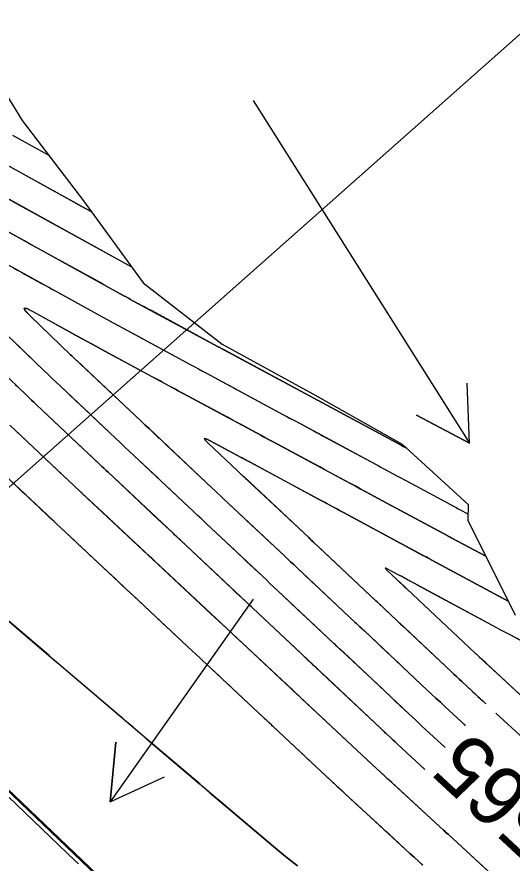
# Model space of a CAD drawing. Extents: x 954385 to 988206, y 1868364 to 1924553.
# Drawn here: x 955583.4 to 955633.1, y 1923192.5 to 1923277.3 of the extents above; entities that cross this region are included whole.
import ezdxf

# ---------------------------------------------------------------- set-up
doc = ezdxf.new("R2010")
doc.units = 0
for name, color, linetype in [('1', 7, 'Continuous'), ('Default', 7, 'Continuous'), ('Ex_Contour Labels', 7, 'Continuous'), ('Ex_Major Contours', 7, 'Continuous'), ('Ex_Minor Contours', 7, 'Continuous'), ('Perimeter', 7, 'Continuous'), ('Slopes', 7, 'Continuous')]:
    doc.layers.add(name, color=color, linetype=linetype)

msp = doc.modelspace()

# ---------------------------------------------------------------- linework, layer by layer
msp.add_lwpolyline([(955582.529, 1923199.137), (955589.299, 1923192.682), (955589.338, 1923192.646), (955589.376, 1923192.609), (955589.415, 1923192.573), (955589.454, 1923192.537), (955589.608, 1923192.391)])
at = {"layer": '1'}
for points in [[(955578.517, 1923275.725), (955583.938, 1923266.915), (955590.081, 1923258.865), (955596.066, 1923250.649), (955604.015, 1923244.495), (955613.092, 1923239.527), (955622.079, 1923234.465), (955628.693, 1923228.432), (955628.634, 1923226.847), (955633.386, 1923217.335)], [(955582.989, 1923265.447), (955586.562, 1923263.476)], [(955581.411, 1923263.003), (955590.863, 1923257.791)], [(955579.833, 1923260.56), (955594.897, 1923252.253)], [(955577.394, 1923258.591), (955594.137, 1923249.359), (955594.367, 1923249.232), (955594.598, 1923249.106), (955594.828, 1923248.981), (955595.059, 1923248.856), (955603.619, 1923244.234), (955603.668, 1923244.208), (955603.716, 1923244.182), (955603.765, 1923244.155), (955603.814, 1923244.129), (955612.775, 1923239.307), (955613.203, 1923239.077), (955621.95, 1923234.369), (955622.1, 1923234.288), (955622.368, 1923234.144), (955622.523, 1923234.061)], [(955575.845, 1923256.132), (955591.421, 1923247.543), (955591.975, 1923247.238), (955592.53, 1923246.935), (955593.085, 1923246.632), (955593.641, 1923246.331), (955600.877, 1923242.425), (955601.262, 1923242.217), (955601.648, 1923242.009), (955602.034, 1923241.801), (955602.42, 1923241.593), (955610.106, 1923237.457), (955610.442, 1923237.276), (955610.778, 1923237.096), (955611.113, 1923236.915), (955611.449, 1923236.734), (955619.387, 1923232.462), (955619.647, 1923232.322), (955619.907, 1923232.182), (955620.166, 1923232.043), (955620.426, 1923231.903), (955621.465, 1923231.344), (955621.724, 1923231.205), (955621.984, 1923231.065), (955622.243, 1923230.925), (955622.503, 1923230.785), (955627.347, 1923228.179), (955627.478, 1923228.108), (955627.609, 1923228.038), (955627.74, 1923227.967), (955627.871, 1923227.897), (955628.657, 1923227.474)], [(955626.371, 1923204.058), (955624.048, 1923206.212), (955623.717, 1923206.52), (955623.385, 1923206.828), (955623.055, 1923207.137), (955622.724, 1923207.447), (955616.163, 1923213.606), (955616.093, 1923213.672), (955616.024, 1923213.737), (955615.45, 1923214.276), (955615.389, 1923214.334), (955615.328, 1923214.391), (955615.267, 1923214.448), (955615.206, 1923214.505), (955609.599, 1923219.771), (955609.201, 1923220.145), (955608.804, 1923220.518), (955608.407, 1923220.891), (955608.009, 1923221.264), (955602.404, 1923226.529), (955601.96, 1923226.947), (955601.515, 1923227.364), (955601.071, 1923227.782), (955600.626, 1923228.199), (955595.159, 1923233.334), (955594.692, 1923233.772), (955594.226, 1923234.211), (955593.76, 1923234.65), (955593.294, 1923235.088), (955587.755, 1923240.306), (955587.351, 1923240.687), (955586.948, 1923241.069), (955586.546, 1923241.453), (955586.145, 1923241.837), (955572.906, 1923254.548)], [(955624.331, 1923201.859), (955621.606, 1923204.385), (955621.461, 1923204.52), (955621.317, 1923204.655), (955621.172, 1923204.79), (955621.028, 1923204.925), (955614.055, 1923211.471), (955613.995, 1923211.527), (955613.422, 1923212.066), (955613.341, 1923212.142), (955613.26, 1923212.218), (955613.179, 1923212.294), (955613.099, 1923212.37), (955607.071, 1923218.03), (955606.903, 1923218.187), (955606.736, 1923218.345), (955606.568, 1923218.502), (955606.4, 1923218.66), (955599.816, 1923224.845), (955599.631, 1923225.018), (955599.447, 1923225.191), (955599.262, 1923225.365), (955599.078, 1923225.538), (955592.57, 1923231.65), (955592.364, 1923231.844), (955592.158, 1923232.038), (955591.952, 1923232.231), (955591.746, 1923232.425), (955585.352, 1923238.448), (955585.115, 1923238.672), (955584.879, 1923238.896), (955584.644, 1923239.12), (955584.409, 1923239.345), (955571.186, 1923252.04)], [(955628.411, 1923206.257), (955626.328, 1923208.189), (955625.891, 1923208.595), (955625.454, 1923209.002), (955625.018, 1923209.409), (955624.583, 1923209.817), (955618.271, 1923215.742), (955618.216, 1923215.794), (955618.162, 1923215.845), (955618.107, 1923215.896), (955618.053, 1923215.947), (955617.479, 1923216.487), (955617.397, 1923216.564), (955617.314, 1923216.641), (955611.492, 1923222.109), (955611.182, 1923222.4), (955610.872, 1923222.691), (955610.563, 1923222.982), (955610.253, 1923223.272), (955604.152, 1923229.003), (955603.868, 1923229.27), (955603.583, 1923229.537), (955603.299, 1923229.804), (955603.015, 1923230.072), (955596.707, 1923235.996), (955596.501, 1923236.19), (955596.294, 1923236.384), (955596.088, 1923236.578), (955595.882, 1923236.772), (955589.224, 1923243.043), (955589.12, 1923243.142), (955589.015, 1923243.241), (955588.911, 1923243.34), (955588.807, 1923243.44), (955584.766, 1923247.32), (955584.253, 1923247.856), (955584.133, 1923248.103), (955584.405, 1923248.062), (955585.069, 1923247.732), (955588.706, 1923245.727), (955589.584, 1923245.244), (955590.463, 1923244.763), (955591.342, 1923244.284), (955592.223, 1923243.807), (955599.063, 1923240.114), (955599.321, 1923239.975), (955599.58, 1923239.836), (955599.838, 1923239.696), (955600.097, 1923239.557), (955607.873, 1923235.373), (955608.291, 1923235.148), (955608.709, 1923234.923), (955609.127, 1923234.698), (955609.545, 1923234.473), (955616.828, 1923230.553), (955617.333, 1923230.281), (955617.838, 1923230.009), (955618.344, 1923229.738), (955618.849, 1923229.466), (955620.879, 1923228.373), (955621.386, 1923228.101), (955621.893, 1923227.828), (955622.4, 1923227.555), (955622.906, 1923227.283), (955626.634, 1923225.277), (955626.734, 1923225.223), (955626.935, 1923225.115), (955627.035, 1923225.061), (955630.441, 1923223.229)], [(955582.7, 1923236.372), (955589.772, 1923229.733), (955589.822, 1923229.686), (955589.873, 1923229.638), (955589.924, 1923229.59), (955589.975, 1923229.542), (955597.099, 1923222.882), (955597.257, 1923222.734), (955604.426, 1923216.03), (955604.538, 1923215.924), (955610.988, 1923209.894), (955611.052, 1923209.835), (955611.785, 1923209.149), (955611.79, 1923209.144), (955619.084, 1923202.328), (955619.103, 1923202.311), (955626.212, 1923195.777), (955626.335, 1923195.664), (955626.458, 1923195.551), (955626.58, 1923195.438), (955626.703, 1923195.325), (955633.269, 1923189.281)], [(955630.452, 1923208.456), (955628.056, 1923210.677), (955627.789, 1923210.926), (955627.522, 1923211.174), (955627.255, 1923211.423), (955626.989, 1923211.673), (955620.379, 1923217.878), (955620.304, 1923217.948), (955620.23, 1923218.018), (955620.156, 1923218.087), (955620.082, 1923218.157), (955619.508, 1923218.697), (955619.422, 1923218.777), (955613.192, 1923224.628), (955613.066, 1923224.746), (955612.941, 1923224.864), (955612.815, 1923224.982), (955612.689, 1923225.1), (955605.761, 1923231.607), (955605.542, 1923231.814), (955602.616, 1923234.562), (955602.296, 1923234.889), (955602.22, 1923235.04), (955602.388, 1923235.016), (955602.799, 1923234.817), (955606.48, 1923232.836), (955606.802, 1923232.663), (955615.359, 1923228.057), (955615.565, 1923227.947), (955615.77, 1923227.836), (955615.975, 1923227.726), (955616.18, 1923227.616), (955621.177, 1923224.927), (955621.489, 1923224.759), (955621.802, 1923224.591), (955622.114, 1923224.423), (955622.426, 1923224.255), (955624.151, 1923223.327), (955624.3, 1923223.246), (955624.45, 1923223.166), (955624.75, 1923223.004), (955624.825, 1923222.964), (955624.9, 1923222.924), (955624.974, 1923222.883), (955625.049, 1923222.843), (955632.686, 1923218.736)], [(955580.515, 1923232.937), (955586.405, 1923227.407), (955586.761, 1923227.074), (955587.116, 1923226.741), (955587.471, 1923226.408), (955587.827, 1923226.075), (955593.686, 1923220.597), (955594.053, 1923220.254), (955594.42, 1923219.91), (955594.787, 1923219.567), (955595.154, 1923219.224), (955601.047, 1923213.713), (955601.386, 1923213.396), (955601.724, 1923213.08), (955602.063, 1923212.763), (955602.401, 1923212.447), (955608.182, 1923207.043), (955608.263, 1923206.967), (955608.343, 1923206.892), (955608.918, 1923206.353), (955608.974, 1923206.302), (955609.029, 1923206.25), (955609.084, 1923206.198), (955609.14, 1923206.146), (955615.522, 1923200.183), (955615.929, 1923199.803), (955616.338, 1923199.424), (955616.747, 1923199.045), (955617.157, 1923198.668), (955622.834, 1923193.45), (955623.267, 1923193.052), (955623.7, 1923192.654), (955624.132, 1923192.256)], [(955639.768, 1923211.7), (955632.887, 1923215.349), (955632.425, 1923215.595), (955631.963, 1923215.841), (955631.502, 1923216.088), (955631.041, 1923216.335), (955623.064, 1923220.625), (955622.948, 1923220.688), (955622.831, 1923220.751), (955622.715, 1923220.813), (955622.598, 1923220.876), (955621.948, 1923221.227), (955621.853, 1923221.278), (955621.663, 1923221.38), (955620.568, 1923221.969), (955620.422, 1923222.04), (955620.362, 1923222.048), (955620.389, 1923221.994), (955620.503, 1923221.878), (955621.533, 1923220.91), (955622.25, 1923220.236), (955622.322, 1923220.168), (955622.538, 1923219.966), (955629.396, 1923213.528), (955629.493, 1923213.438), (955629.59, 1923213.347), (955629.687, 1923213.256), (955629.785, 1923213.166), (955636.606, 1923206.841)], [(955579.866, 1923219.048), (955587.29, 1923212.729), (955587.371, 1923212.659), (955587.453, 1923212.59), (955587.534, 1923212.521), (955587.615, 1923212.451), (955593.727, 1923207.242), (955594.401, 1923206.668), (955595.075, 1923206.094), (955595.749, 1923205.52), (955596.424, 1923204.946), (955601.749, 1923200.418), (955601.827, 1923200.353), (955601.904, 1923200.287), (955601.981, 1923200.221), (955602.058, 1923200.155), (955602.656, 1923199.641), (955602.679, 1923199.621), (955602.701, 1923199.602), (955602.724, 1923199.582), (955602.747, 1923199.563), (955609.163, 1923194.125), (955609.756, 1923193.629), (955610.355, 1923193.141), (955610.96, 1923192.66), (955611.571, 1923192.187)], [(955640.039, 1923199.561), (955635.484, 1923203.79), (955635.169, 1923204.082), (955634.855, 1923204.374), (955634.54, 1923204.666), (955634.225, 1923204.957), (955631.465, 1923207.517)]]:
    msp.add_lwpolyline(points, dxfattribs=at)
at = {"layer": 'Default'}
msp.add_line((955858.372, 1922937.149), (955453.201, 1923322.797), dxfattribs=at)
at = {"layer": 'Ex_Major Contours'}
for points in [[(955583.084, 1923252.141), (955583.476, 1923251.925), (955583.867, 1923251.709), (955584.259, 1923251.493), (955585.826, 1923250.63), (955586.217, 1923250.414), (955586.609, 1923250.198), (955587.001, 1923249.982), (955587.392, 1923249.766), (955591.422, 1923247.543), (955591.975, 1923247.238), (955592.53, 1923246.935), (955593.085, 1923246.633), (955593.641, 1923246.332), (955595.866, 1923245.13), (955596.423, 1923244.83), (955596.979, 1923244.53), (955597.535, 1923244.229), (955598.092, 1923243.929), (955600.877, 1923242.425), (955601.263, 1923242.217), (955601.648, 1923242.009), (955602.034, 1923241.801), (955602.42, 1923241.593), (955603.964, 1923240.763), (955604.35, 1923240.555), (955604.736, 1923240.347), (955605.122, 1923240.14), (955605.507, 1923239.932), (955610.106, 1923237.457), (955610.442, 1923237.276), (955610.777, 1923237.095), (955611.113, 1923236.915), (955611.449, 1923236.734), (955612.792, 1923236.011), (955613.128, 1923235.83), (955613.464, 1923235.65), (955613.799, 1923235.469), (955614.135, 1923235.288), (955619.386, 1923232.461), (955619.646, 1923232.321), (955619.906, 1923232.182), (955620.166, 1923232.042), (955620.426, 1923231.902), (955621.465, 1923231.343), (955621.725, 1923231.203), (955621.985, 1923231.063), (955622.245, 1923230.923), (955622.505, 1923230.783), (955627.346, 1923228.18), (955627.477, 1923228.11), (955627.608, 1923228.039), (955627.739, 1923227.969), (955627.87, 1923227.898), (955628.657, 1923227.474)], [(955626.347, 1923204.081), (955624.049, 1923206.212), (955623.717, 1923206.52), (955623.386, 1923206.829), (955623.055, 1923207.138), (955622.725, 1923207.448), (955621.404, 1923208.687), (955621.074, 1923208.997), (955620.744, 1923209.307), (955620.414, 1923209.617), (955620.084, 1923209.927), (955616.127, 1923213.639), (955615.887, 1923213.864), (955615.818, 1923213.929), (955615.749, 1923213.993), (955615.455, 1923214.27), (955615.335, 1923214.383), (955615.214, 1923214.497), (955613.401, 1923216.2), (955612.756, 1923216.805), (955612.111, 1923217.41), (955609.598, 1923219.771), (955609.201, 1923220.144), (955608.803, 1923220.518), (955608.406, 1923220.891), (955608.009, 1923221.264), (955606.42, 1923222.757), (955606.023, 1923223.13), (955605.625, 1923223.503), (955605.228, 1923223.876), (955604.831, 1923224.249), (955602.404, 1923226.529), (955601.959, 1923226.947), (955601.515, 1923227.364), (955601.07, 1923227.782), (955600.626, 1923228.199), (955598.848, 1923229.869), (955598.404, 1923230.287), (955597.959, 1923230.705), (955597.515, 1923231.122), (955597.07, 1923231.54), (955595.159, 1923233.335), (955594.693, 1923233.773), (955594.226, 1923234.212), (955593.76, 1923234.65), (955593.294, 1923235.089), (955590.99, 1923237.26), (955590.586, 1923237.641), (955590.181, 1923238.021), (955589.777, 1923238.402), (955589.373, 1923238.783), (955587.756, 1923240.307), (955587.352, 1923240.688), (955586.949, 1923241.07), (955586.547, 1923241.453), (955586.146, 1923241.837), (955582.902, 1923244.95)]]:
    msp.add_lwpolyline(points, dxfattribs=at)
at = {"layer": 'Ex_Minor Contours'}
for points in [[(955582.99, 1923265.447), (955586.562, 1923263.476)], [(955581.412, 1923263.003), (955589.079, 1923258.775), (955589.319, 1923258.642), (955589.8, 1923258.377), (955590.863, 1923257.791)], [(955579.834, 1923260.56), (955583.913, 1923258.31), (955584.283, 1923258.106), (955584.653, 1923257.902), (955585.023, 1923257.698), (955585.393, 1923257.494), (955586.872, 1923256.679), (955587.242, 1923256.475), (955587.612, 1923256.271), (955587.982, 1923256.067), (955588.351, 1923255.863), (955594.896, 1923252.255)], [(955622.524, 1923234.058), (955622.347, 1923234.153), (955622.303, 1923234.177), (955621.986, 1923234.347), (955621.948, 1923234.368), (955613.203, 1923239.076), (955613.06, 1923239.153), (955612.774, 1923239.307), (955604.203, 1923243.921), (955604.009, 1923244.025), (955603.814, 1923244.13), (955603.766, 1923244.156), (955603.717, 1923244.182), (955603.669, 1923244.208), (955603.62, 1923244.234), (955596.907, 1923247.859), (955596.676, 1923247.984), (955596.445, 1923248.108), (955596.214, 1923248.233), (955595.983, 1923248.358), (955595.059, 1923248.856), (955594.828, 1923248.981), (955594.598, 1923249.107), (955594.368, 1923249.233), (955594.138, 1923249.359), (955592.754, 1923250.123), (955592.447, 1923250.292), (955592.139, 1923250.462), (955591.832, 1923250.631), (955591.525, 1923250.8), (955586.903, 1923253.349), (955586.223, 1923253.723), (955585.544, 1923254.098), (955584.864, 1923254.473), (955584.185, 1923254.847), (955581.012, 1923256.597)], [(955630.441, 1923223.23), (955627.035, 1923225.062), (955626.969, 1923225.098), (955626.903, 1923225.133), (955626.737, 1923225.222), (955626.671, 1923225.258), (955626.638, 1923225.276), (955622.911, 1923227.28), (955622.404, 1923227.553), (955621.896, 1923227.826), (955621.389, 1923228.099), (955620.882, 1923228.372), (955618.848, 1923229.465), (955618.343, 1923229.737), (955617.838, 1923230.009), (955617.332, 1923230.281), (955616.827, 1923230.553), (955614.806, 1923231.641), (955614.301, 1923231.913), (955613.796, 1923232.185), (955613.29, 1923232.457), (955612.785, 1923232.729), (955609.545, 1923234.473), (955609.127, 1923234.697), (955608.709, 1923234.922), (955608.291, 1923235.147), (955607.873, 1923235.372), (955606.201, 1923236.272), (955605.783, 1923236.497), (955605.366, 1923236.722), (955604.948, 1923236.947), (955604.53, 1923237.172), (955600.097, 1923239.557), (955599.838, 1923239.696), (955599.58, 1923239.836), (955599.321, 1923239.975), (955599.063, 1923240.114), (955598.03, 1923240.672), (955597.771, 1923240.812), (955597.513, 1923240.951), (955597.255, 1923241.091), (955596.996, 1923241.23), (955592.223, 1923243.807), (955591.342, 1923244.284), (955590.462, 1923244.763), (955589.583, 1923245.244), (955588.705, 1923245.726), (955585.065, 1923247.735), (955584.401, 1923248.065), (955584.129, 1923248.107), (955584.25, 1923247.859), (955584.762, 1923247.323), (955588.809, 1923243.441), (955588.913, 1923243.341), (955589.017, 1923243.242), (955589.121, 1923243.143), (955589.225, 1923243.044), (955589.853, 1923242.453), (955590.062, 1923242.256), (955595.882, 1923236.773), (955596.088, 1923236.579), (955596.295, 1923236.385), (955596.501, 1923236.19), (955596.708, 1923235.996), (955597.534, 1923235.22), (955597.74, 1923235.026), (955597.947, 1923234.832), (955598.153, 1923234.638), (955598.36, 1923234.444), (955603.015, 1923230.072), (955603.299, 1923229.804), (955603.583, 1923229.537), (955603.868, 1923229.27), (955604.152, 1923229.003), (955605.289, 1923227.935), (955605.574, 1923227.668), (955605.858, 1923227.401), (955606.142, 1923227.134), (955606.427, 1923226.867), (955610.252, 1923223.273), (955610.562, 1923222.982), (955610.872, 1923222.691), (955611.182, 1923222.399), (955611.492, 1923222.108), (955613.042, 1923220.652), (955613.662, 1923220.07), (955613.972, 1923219.779), (955617.321, 1923216.633), (955617.444, 1923216.518), (955617.648, 1923216.326), (955617.729, 1923216.249), (955617.811, 1923216.173), (955618.269, 1923215.743), (955620.535, 1923213.617), (955620.93, 1923213.246), (955621.326, 1923212.875), (955621.721, 1923212.504), (955622.117, 1923212.132), (955624.583, 1923209.817), (955625.018, 1923209.409), (955625.454, 1923209.002), (955625.891, 1923208.595), (955626.328, 1923208.189), (955628.077, 1923206.567), (955628.387, 1923206.28)], [(955583.236, 1923240.471), (955583.471, 1923240.246), (955584.41, 1923239.345), (955584.645, 1923239.121), (955584.88, 1923238.896), (955585.116, 1923238.672), (955585.352, 1923238.449), (955590.098, 1923233.978), (955590.51, 1923233.59), (955590.922, 1923233.202), (955591.745, 1923232.426), (955591.951, 1923232.232), (955592.157, 1923232.038), (955592.363, 1923231.844), (955592.569, 1923231.651), (955597.602, 1923226.923), (955597.971, 1923226.577), (955598.34, 1923226.23), (955599.078, 1923225.537), (955599.446, 1923225.191), (955599.815, 1923224.844), (955605.057, 1923219.92), (955605.393, 1923219.605), (955605.728, 1923219.29), (955606.399, 1923218.66), (955606.567, 1923218.502), (955606.735, 1923218.345), (955606.903, 1923218.187), (955607.071, 1923218.029), (955611.884, 1923213.508), (955612.437, 1923212.989), (955613.106, 1923212.36), (955613.186, 1923212.285), (955613.266, 1923212.21), (955613.346, 1923212.135), (955613.426, 1923212.06), (955613.877, 1923211.636), (955613.936, 1923211.581), (955614.054, 1923211.47), (955619.873, 1923206.01), (955620.018, 1923205.875), (955620.162, 1923205.739), (955620.306, 1923205.604), (955620.451, 1923205.468), (955621.028, 1923204.926), (955621.173, 1923204.791), (955621.317, 1923204.656), (955621.462, 1923204.521), (955621.607, 1923204.386), (955624.307, 1923201.882)], [(955633.008, 1923189.521), (955626.7, 1923195.327), (955626.579, 1923195.439), (955626.457, 1923195.551), (955626.335, 1923195.663), (955626.213, 1923195.775), (955621.011, 1923200.557), (955620.635, 1923200.903), (955620.259, 1923201.249), (955619.121, 1923202.295), (955619.09, 1923202.324), (955619.048, 1923202.364), (955611.974, 1923208.974), (955611.881, 1923209.061), (955611.788, 1923209.148), (955611.695, 1923209.235), (955611.601, 1923209.323), (955611.041, 1923209.848), (955611.025, 1923209.863), (955610.886, 1923209.992), (955610.871, 1923210.007), (955606.086, 1923214.476), (955605.283, 1923215.226), (955604.481, 1923215.976), (955603.678, 1923216.726), (955602.876, 1923217.477), (955597.563, 1923222.45), (955597.448, 1923222.557), (955597.179, 1923222.809), (955596.904, 1923223.066), (955596.825, 1923223.14), (955596.786, 1923223.177), (955591.581, 1923228.04), (955590.727, 1923228.839), (955589.873, 1923229.638), (955589.02, 1923230.438), (955588.167, 1923231.238), (955583.168, 1923235.931)], [(955632.686, 1923218.737), (955625.049, 1923222.845), (955624.975, 1923222.885), (955624.9, 1923222.925), (955624.826, 1923222.964), (955624.752, 1923223.004), (955624.455, 1923223.164), (955624.381, 1923223.204), (955624.307, 1923223.244), (955624.233, 1923223.284), (955624.159, 1923223.324), (955622.432, 1923224.253), (955622.12, 1923224.421), (955621.807, 1923224.589), (955621.495, 1923224.757), (955621.182, 1923224.925), (955616.18, 1923227.615), (955615.975, 1923227.726), (955615.77, 1923227.836), (955615.564, 1923227.947), (955615.359, 1923228.057), (955614.538, 1923228.499), (955614.333, 1923228.61), (955614.128, 1923228.72), (955613.923, 1923228.83), (955613.717, 1923228.941), (955606.802, 1923232.663), (955606.56, 1923232.793), (955606.076, 1923233.053), (955605.834, 1923233.183), (955602.802, 1923234.815), (955602.391, 1923235.014), (955602.224, 1923235.038), (955602.299, 1923234.887), (955602.618, 1923234.56), (955605.542, 1923231.814), (955605.761, 1923231.608), (955606.09, 1923231.298), (955606.2, 1923231.195), (955612.688, 1923225.1), (955612.94, 1923224.864), (955613.192, 1923224.627), (955614.073, 1923223.799), (955614.199, 1923223.681), (955619.429, 1923218.769), (955619.514, 1923218.69), (955619.62, 1923218.59), (955619.683, 1923218.53), (955620.303, 1923217.948), (955621.488, 1923216.836), (955621.698, 1923216.64), (955621.908, 1923216.443), (955622.118, 1923216.246), (955622.327, 1923216.049), (955626.989, 1923211.673), (955627.255, 1923211.423), (955627.522, 1923211.174), (955627.789, 1923210.925), (955628.056, 1923210.677), (955629.126, 1923209.685), (955629.393, 1923209.437), (955629.661, 1923209.189), (955629.928, 1923208.941), (955630.196, 1923208.693), (955630.427, 1923208.478)], [(955624.112, 1923192.274), (955623.699, 1923192.653), (955623.287, 1923193.033), (955622.874, 1923193.412), (955621.224, 1923194.93), (955620.811, 1923195.309), (955620.398, 1923195.688), (955619.986, 1923196.068), (955619.573, 1923196.447), (955617.352, 1923198.489), (955616.845, 1923198.957), (955616.339, 1923199.425), (955615.834, 1923199.894), (955615.329, 1923200.364), (955612.932, 1923202.602), (955612.542, 1923202.967), (955612.151, 1923203.332), (955611.761, 1923203.696), (955611.37, 1923204.061), (955609.109, 1923206.175), (955609.029, 1923206.25), (955608.949, 1923206.325), (955608.749, 1923206.512), (955608.669, 1923206.587), (955608.629, 1923206.624), (955608.379, 1923206.858), (955608.325, 1923206.909), (955608.27, 1923206.961), (955608.215, 1923207.012), (955608.16, 1923207.064), (955605.113, 1923209.912), (955604.774, 1923210.229), (955604.435, 1923210.546), (955604.096, 1923210.862), (955603.757, 1923211.179), (955602.401, 1923212.445), (955602.062, 1923212.762), (955601.724, 1923213.079), (955601.385, 1923213.396), (955601.046, 1923213.713), (955599.508, 1923215.152), (955599.139, 1923215.497), (955598.77, 1923215.843), (955598.401, 1923216.188), (955598.031, 1923216.534), (955595.508, 1923218.893), (955594.964, 1923219.402), (955594.42, 1923219.91), (955593.877, 1923220.419), (955593.333, 1923220.927), (955590.674, 1923223.414), (955590.318, 1923223.747), (955589.963, 1923224.079), (955589.607, 1923224.412), (955589.251, 1923224.745), (955587.811, 1923226.09), (955587.463, 1923226.415), (955587.115, 1923226.741), (955586.768, 1923227.066), (955586.421, 1923227.392), (955585.032, 1923228.696), (955584.685, 1923229.022), (955584.337, 1923229.348), (955583.99, 1923229.674), (955583.643, 1923230), (955580.953, 1923232.526)], [(955634.736, 1923214.369), (955632.888, 1923215.35), (955632.426, 1923215.595), (955631.964, 1923215.841), (955631.503, 1923216.088), (955631.042, 1923216.336), (955624.634, 1923219.782), (955624.274, 1923219.976), (955623.913, 1923220.17), (955623.062, 1923220.627), (955622.947, 1923220.689), (955622.832, 1923220.751), (955622.717, 1923220.814), (955622.601, 1923220.876), (955621.958, 1923221.223), (955621.886, 1923221.262), (955621.67, 1923221.377), (955620.565, 1923221.972), (955620.417, 1923222.044), (955620.356, 1923222.052), (955620.384, 1923221.998), (955620.499, 1923221.88), (955621.541, 1923220.901), (955621.556, 1923220.887), (955622.346, 1923220.146), (955622.49, 1923220.011), (955622.538, 1923219.966), (955629.395, 1923213.528), (955629.492, 1923213.437), (955629.589, 1923213.346), (955629.687, 1923213.255), (955629.784, 1923213.165), (955630.272, 1923212.713), (955630.467, 1923212.532), (955630.564, 1923212.441), (955636.605, 1923206.84)], [(955611.577, 1923192.194), (955610.967, 1923192.668), (955610.362, 1923193.148), (955609.764, 1923193.635), (955609.17, 1923194.13), (955605.055, 1923197.602), (955604.819, 1923197.802), (955604.583, 1923198.001), (955604.347, 1923198.2), (955604.111, 1923198.399), (955602.739, 1923199.556), (955602.717, 1923199.575), (955602.694, 1923199.594), (955602.672, 1923199.613), (955602.649, 1923199.633), (955602.516, 1923199.748), (955602.471, 1923199.787), (955602.058, 1923200.143), (955601.982, 1923200.209), (955601.906, 1923200.274), (955601.829, 1923200.34), (955601.752, 1923200.405), (955595.355, 1923205.848), (955595.213, 1923205.969), (955595.071, 1923206.09), (955594.929, 1923206.211), (955594.787, 1923206.332), (955594.219, 1923206.816), (955594.076, 1923206.937), (955593.934, 1923207.058), (955593.792, 1923207.179), (955593.65, 1923207.3), (955586.964, 1923212.999), (955586.802, 1923213.137), (955586.641, 1923213.275), (955579.865, 1923219.048)]]:
    msp.add_lwpolyline(points, dxfattribs=at)
at = {"layer": 'Perimeter'}
for points in [[(955578.517, 1923275.725), (955583.938, 1923266.915), (955590.081, 1923258.865), (955596.066, 1923250.649), (955604.015, 1923244.495), (955613.092, 1923239.527), (955622.079, 1923234.465), (955628.692, 1923228.417), (955628.634, 1923226.847), (955633.386, 1923217.335)], [(955565.066, 1923216.528), (955599.038, 1923184.102), (955632.731, 1923152.087), (955665.147, 1923121.495)]]:
    msp.add_lwpolyline(points, dxfattribs=at)
at = {"layer": 'Slopes'}
for points in [[(955457.131, 1923118.928), (955666.789, 1923304.798), (955664.891, 1923299.106), (955666.789, 1923304.798), (955660.911, 1923303.596)], [(955607.131, 1923268.928), (955628.803, 1923234.589), (955623.493, 1923237.382), (955628.803, 1923234.589), (955628.567, 1923240.585)], [(955607.131, 1923218.928), (955592.776, 1923198.612), (955593.324, 1923204.586), (955592.776, 1923198.612), (955598.225, 1923201.124)]]:
    msp.add_lwpolyline(points, dxfattribs=at)

# ---------------------------------------------------------------- texts
at = {"layer": '1'}
msp.add_text('565', height=6, rotation=137.14296, dxfattribs=at).set_placement((955638.622, 1923196.784))
at = {"layer": 'Ex_Contour Labels'}
msp.add_text('565', height=6, rotation=137.14478, dxfattribs=at).set_placement((955638.598, 1923196.807))

doc.saveas('drawing.dxf')
